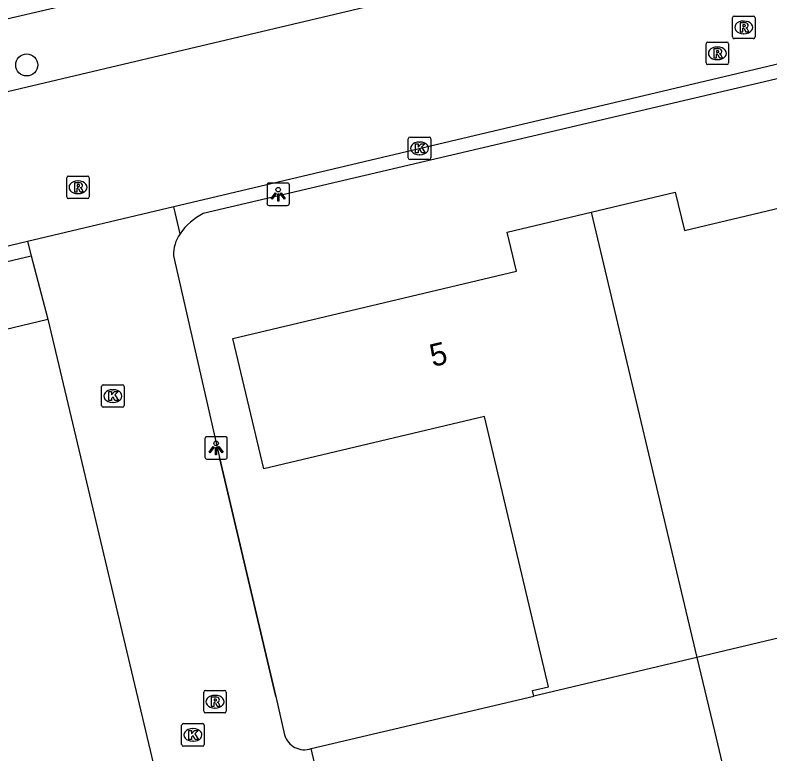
# Model space of a CAD drawing. Extents: x 157663 to 158496, y 379212 to 380934.
# Drawn here: x 158226.68 to 158260.21, y 380749 to 380781.82 of the extents above; entities that cross this region are included whole.
import ezdxf

# ---------------------------------------------------------------- set-up
doc = ezdxf.new("R2010")
doc.units = 0
for name, color, linetype in [('IMGEO_Boom', 7, 'Continuous'), ('IMGEO_Hek', 7, 'Continuous'), ('IMGEO_Kolk', 7, 'Continuous'), ('IMGEO_Lichtpunt', 7, 'Continuous'), ('IMGEO_Pand', 7, 'Continuous'), ('IMGEO_Pand_nummerreeks', 7, 'Continuous'), ('IMGEO_Rijbaan_lokaal_open', 7, 'Continuous'), ('IMGEO_Rioolput', 7, 'Continuous'), ('IMGEO_Voetpad_open', 7, 'Continuous')]:
    doc.layers.add(name, color=color, linetype=linetype)

msp = doc.modelspace()

# ---------------------------------------------------------------- linework, layer by layer
at = {"layer": 'IMGEO_Boom'}
msp.add_circle((158227.196, 380779.603), 0.489, dxfattribs=at)
at = {"layer": 'IMGEO_Hek'}
msp.add_lwpolyline([(158238.266, 380751.545), (158235.767, 380762.161)], dxfattribs=at)
at = {"layer": 'IMGEO_Kolk'}
for p, q in [((158244.15, 380775.471), (158244.15, 380776.323)), ((158244.225, 380776.397), (158245.077, 380776.397)), ((158245.151, 380776.323), (158245.151, 380775.471)), ((158244.638, 380776.177), (158244.663, 380776.177)), ((158244.661, 380775.617), (158244.636, 380775.617)), ((158245.077, 380775.397), (158244.225, 380775.397)), ((158230.524, 380764.469), (158230.524, 380765.321)), ((158230.599, 380765.395), (158231.451, 380765.395)), ((158231.012, 380765.175), (158231.037, 380765.175)), ((158231.525, 380765.321), (158231.525, 380764.469)), ((158231.035, 380764.615), (158231.01, 380764.615)), ((158231.451, 380764.395), (158230.599, 380764.395)), ((158234.081, 380749.415), (158234.081, 380750.267)), ((158234.156, 380750.341), (158235.008, 380750.341)), ((158234.569, 380750.121), (158234.594, 380750.121)), ((158235.082, 380750.267), (158235.082, 380749.415)), ((158234.592, 380749.561), (158234.567, 380749.561)), ((158235.008, 380749.341), (158234.156, 380749.341))]:
    msp.add_line(p, q, dxfattribs=at)
for points in [[(158244.15, 380775.471), (158244.15, 380776.323)], [(158244.225, 380776.397), (158245.077, 380776.397)], [(158245.151, 380776.323), (158245.151, 380775.471)], [(158244.471, 380776.097), (158244.594, 380776.097), (158244.594, 380775.946), (158244.724, 380776.097), (158244.888, 380776.097), (158244.742, 380775.946), (158244.895, 380775.697), (158244.743, 380775.697), (158244.658, 380775.861), (158244.594, 380775.794), (158244.594, 380775.697), (158244.471, 380775.697), (158244.471, 380776.097)], [(158245.077, 380775.397), (158244.225, 380775.397)], [(158230.524, 380764.469), (158230.524, 380765.321)], [(158230.599, 380765.395), (158231.451, 380765.395)], [(158231.525, 380765.321), (158231.525, 380764.469)], [(158230.845, 380765.095), (158230.968, 380765.095), (158230.968, 380764.944), (158231.098, 380765.095), (158231.262, 380765.095), (158231.116, 380764.944), (158231.269, 380764.695), (158231.117, 380764.695), (158231.032, 380764.859), (158230.968, 380764.792), (158230.968, 380764.695), (158230.845, 380764.695), (158230.845, 380765.095)], [(158231.451, 380764.395), (158230.599, 380764.395)], [(158234.081, 380749.415), (158234.081, 380750.267)], [(158234.156, 380750.341), (158235.008, 380750.341)], [(158235.082, 380750.267), (158235.082, 380749.415)], [(158234.402, 380750.041), (158234.525, 380750.041), (158234.525, 380749.89), (158234.655, 380750.041), (158234.819, 380750.041), (158234.673, 380749.89), (158234.826, 380749.641), (158234.674, 380749.641), (158234.589, 380749.805), (158234.525, 380749.738), (158234.525, 380749.641), (158234.402, 380749.641), (158234.402, 380750.041)], [(158235.008, 380749.341), (158234.156, 380749.341)]]:
    msp.add_lwpolyline(points, dxfattribs=at)
for centre, start, end in [((158244.227, 380776.321), 91.552, 178.448), ((158244.227, 380776.321), 91.552, 178.448), ((158245.075, 380776.321), 1.552, 88.448), ((158245.075, 380776.321), 1.552, 88.448), ((158244.227, 380775.473), 181.552, 268.448), ((158244.227, 380775.473), 181.552, 268.448), ((158245.075, 380775.473), 271.552, 358.448), ((158245.075, 380775.473), 271.552, 358.448), ((158230.601, 380765.319), 91.552, 178.448), ((158230.601, 380765.319), 91.552, 178.448), ((158231.449, 380765.319), 1.552, 88.448), ((158231.449, 380765.319), 1.552, 88.448), ((158230.601, 380764.471), 181.552, 268.448), ((158230.601, 380764.471), 181.552, 268.448), ((158231.449, 380764.471), 271.552, 358.448), ((158231.449, 380764.471), 271.552, 358.448), ((158234.158, 380750.265), 91.552, 178.448), ((158234.158, 380750.265), 91.552, 178.448), ((158235.006, 380750.265), 1.552, 88.448), ((158235.006, 380750.265), 1.552, 88.448), ((158234.158, 380749.417), 181.552, 268.448), ((158234.158, 380749.417), 181.552, 268.448), ((158235.006, 380749.417), 271.552, 358.448), ((158235.006, 380749.417), 271.552, 358.448)]:
    msp.add_arc(centre, 0.0765, start, end, dxfattribs=at)
for centre, major_axis, ratio, start_param, end_param in [((158244.637, 380775.897), (-0.387, 0.002), 0.722429, 4.712389, 7.853982), ((158244.662, 380775.897), (-0.39, 0.002), 0.717154, 1.570796, 4.712389), ((158231.011, 380764.895), (-0.387, 0.002), 0.722429, 4.712389, 7.853982), ((158231.036, 380764.895), (-0.39, 0.002), 0.717154, 1.570796, 4.712389), ((158234.568, 380749.841), (-0.387, 0.002), 0.722429, 4.712389, 7.853982), ((158234.593, 380749.841), (-0.39, 0.002), 0.717154, 1.570796, 4.712389)]:
    msp.add_ellipse(centre, major_axis=major_axis, ratio=ratio, start_param=start_param, end_param=end_param, dxfattribs=at)
at = {"layer": 'IMGEO_Lichtpunt'}
for p, q in [((158237.872, 380774.264), (158237.872, 380773.457)), ((158237.872, 380774.264), (158237.872, 380773.457)), ((158238.774, 380774.359), (158237.966, 380774.359)), ((158238.774, 380774.359), (158237.966, 380774.359)), ((158238.868, 380773.457), (158238.868, 380774.264)), ((158238.868, 380773.457), (158238.868, 380774.264)), ((158237.966, 380773.363), (158238.774, 380773.363)), ((158237.966, 380773.363), (158238.774, 380773.363)), ((158235.112, 380762.994), (158235.112, 380762.187)), ((158235.112, 380762.994), (158235.112, 380762.187)), ((158236.014, 380763.089), (158235.206, 380763.089)), ((158236.014, 380763.089), (158235.206, 380763.089)), ((158236.108, 380762.187), (158236.108, 380762.994)), ((158236.108, 380762.187), (158236.108, 380762.994)), ((158235.206, 380762.093), (158236.014, 380762.093)), ((158235.206, 380762.093), (158236.014, 380762.093))]:
    msp.add_line(p, q, dxfattribs=at)
for points in [[(158238.246, 380773.928), (158238.285, 380773.9), (158238.097, 380773.638), (158238.059, 380773.665), (158238.246, 380773.928)], [(158238.348, 380773.88), (158238.395, 380773.88), (158238.395, 380773.558), (158238.348, 380773.558), (158238.348, 380773.88)], [(158238.458, 380773.9), (158238.496, 380773.927), (158238.683, 380773.665), (158238.644, 380773.637), (158238.458, 380773.9)], [(158235.486, 380762.658), (158235.525, 380762.63), (158235.337, 380762.368), (158235.299, 380762.395), (158235.486, 380762.658)], [(158235.588, 380762.61), (158235.635, 380762.61), (158235.635, 380762.288), (158235.588, 380762.288), (158235.588, 380762.61)], [(158235.698, 380762.63), (158235.736, 380762.657), (158235.923, 380762.395), (158235.884, 380762.367), (158235.698, 380762.63)]]:
    msp.add_lwpolyline(points, dxfattribs=at)
for centre in [(158238.371, 380774.062), (158235.611, 380762.792)]:
    msp.add_circle(centre, 0.0994, dxfattribs=at)
for centre, start, end in [((158237.966, 380774.264), 90, 180), ((158237.966, 380774.264), 90, 180), ((158238.774, 380774.264), 0, 90), ((158238.774, 380774.264), 0, 90), ((158237.966, 380773.457), 180, 270), ((158237.966, 380773.457), 180, 270), ((158238.774, 380773.457), 270, 0), ((158238.774, 380773.457), 270, 360), ((158235.206, 380762.994), 90, 180), ((158235.206, 380762.994), 90, 180), ((158236.014, 380762.994), 0, 90), ((158236.014, 380762.994), 0, 90), ((158235.206, 380762.187), 180, 270), ((158235.206, 380762.187), 180, 270), ((158236.014, 380762.187), 270, 0), ((158236.014, 380762.187), 270, 360)]:
    msp.add_arc(centre, 0.0946, start, end, dxfattribs=at)
at = {"layer": 'IMGEO_Pand'}
for points in [[(158252.277, 380773.061), (158256.011, 380773.946), (158256.412, 380772.254), (158268.997, 380775.237), (158270.384, 380769.385), (158260.627, 380767.072), (158263.461, 380755.114), (158264.242, 380755.299), (158264.306, 380755.031)], [(158249.719, 380751.564), (158249.66, 380751.811), (158250.379, 380751.982), (158247.533, 380763.989), (158237.729, 380761.666), (158236.358, 380767.451), (158248.958, 380770.437), (158248.545, 380772.177), (158252.277, 380773.061)], [(158252.277, 380773.061), (158256.966, 380753.286)], [(158211.928, 380762.65), (158224.702, 380765.678), (158224.294, 380767.398), (158228.136, 380768.308)], [(158228.136, 380768.308), (158233.019, 380747.709)], [(158264.306, 380755.031), (158256.966, 380753.286)], [(158256.966, 380753.286), (158249.719, 380751.564)], [(158256.966, 380753.286), (158257.745, 380750), (158258.559, 380746.568)], [(158239.831, 380749.23), (158249.719, 380751.564)], [(158240.714, 380745.496), (158239.831, 380749.23)]]:
    msp.add_lwpolyline(points, dxfattribs=at)
at = {"layer": 'IMGEO_Rijbaan_lokaal_open'}
for points in [[(158259.536, 380787.359), (158255.678, 380786.452), (158255.935, 380785.414), (158223.948, 380777.852), (158220.271, 380776.983), (158195.501, 380771.154), (158191.823, 380770.281), (158179.865, 380767.493)], [(158266.7, 380781.088), (158254.357, 380778.173), (158248.445, 380776.778), (158233.729, 380773.304)], [(158233.729, 380773.304), (158227.228, 380771.756)], [(158234.013, 380772.103), (158233.729, 380773.304)], [(158227.228, 380771.756), (158224.132, 380771.019), (158210.582, 380767.794), (158206.903, 380766.947), (158194.781, 380764.047), (158191.095, 380763.183), (158181.411, 380760.862)], [(158227.228, 380771.756), (158227.395, 380771.122)], [(158227.395, 380771.122), (158228.136, 380768.308)], [(158233.722, 380771.124), (158235.767, 380762.161), (158238.266, 380751.545), (158238.652, 380749.844)]]:
    msp.add_lwpolyline(points, dxfattribs=at)
for centre, radius, start, end in [((158235.295, 380771.189), 1.575, 144.5231, 182.3686), ((158239.535, 380750.1), 0.919, 196.1811, 288.7997)]:
    msp.add_arc(centre, radius, start, end, dxfattribs=at)
at = {"layer": 'IMGEO_Rioolput'}
for p, q in [((158258.55, 380780.846), (158258.55, 380781.698)), ((158258.625, 380781.772), (158259.477, 380781.772)), ((158259.551, 380781.698), (158259.551, 380780.846)), ((158259.038, 380781.552), (158259.063, 380781.552)), ((158259.061, 380780.992), (158259.036, 380780.992)), ((158257.453, 380780.619), (158258.305, 380780.619)), ((158259.477, 380780.772), (158258.625, 380780.772)), ((158257.378, 380779.693), (158257.378, 380780.545)), ((158257.866, 380780.399), (158257.891, 380780.399)), ((158258.379, 380780.545), (158258.379, 380779.693)), ((158258.305, 380779.619), (158257.453, 380779.619)), ((158257.889, 380779.839), (158257.864, 380779.839)), ((158228.977, 380773.743), (158228.977, 380774.595)), ((158229.052, 380774.669), (158229.904, 380774.669)), ((158229.978, 380774.595), (158229.978, 380773.743)), ((158229.465, 380774.449), (158229.49, 380774.449)), ((158229.488, 380773.889), (158229.463, 380773.889)), ((158229.904, 380773.669), (158229.052, 380773.669)), ((158235.061, 380750.889), (158235.061, 380751.741)), ((158235.136, 380751.815), (158235.988, 380751.815)), ((158236.062, 380751.741), (158236.062, 380750.889)), ((158235.549, 380751.595), (158235.574, 380751.595)), ((158235.988, 380750.815), (158235.136, 380750.815)), ((158235.572, 380751.035), (158235.547, 380751.035))]:
    msp.add_line(p, q, dxfattribs=at)
for points in [[(158258.55, 380780.846), (158258.55, 380781.698)], [(158258.625, 380781.772), (158259.477, 380781.772)], [(158259.551, 380781.698), (158259.551, 380780.846)], [(158259.139, 380781.47), (158258.887, 380781.472), (158258.887, 380781.072)], [(158259.065, 380781.391), (158259.011, 380781.391), (158259.011, 380781.31)], [(158259.011, 380781.31), (158259.063, 380781.31)], [(158258.887, 380781.072), (158259.011, 380781.072), (158259.011, 380781.234), (158259.022, 380781.234)], [(158259.069, 380781.205), (158259.14, 380781.072), (158259.28, 380781.072), (158259.215, 380781.198)], [(158257.453, 380780.619), (158258.305, 380780.619)], [(158259.477, 380780.772), (158258.625, 380780.772)], [(158257.378, 380779.693), (158257.378, 380780.545)], [(158257.967, 380780.317), (158257.715, 380780.319), (158257.715, 380779.919)], [(158258.379, 380780.545), (158258.379, 380779.693)], [(158257.715, 380779.919), (158257.839, 380779.919), (158257.839, 380780.081), (158257.85, 380780.081)], [(158257.893, 380780.238), (158257.839, 380780.238), (158257.839, 380780.157)], [(158257.839, 380780.157), (158257.891, 380780.157)], [(158257.897, 380780.052), (158257.968, 380779.919), (158258.108, 380779.919), (158258.043, 380780.045)], [(158258.305, 380779.619), (158257.453, 380779.619)], [(158228.977, 380773.743), (158228.977, 380774.595)], [(158229.052, 380774.669), (158229.904, 380774.669)], [(158229.978, 380774.595), (158229.978, 380773.743)], [(158229.566, 380774.367), (158229.314, 380774.369), (158229.314, 380773.969)], [(158229.492, 380774.288), (158229.438, 380774.288), (158229.438, 380774.207)], [(158229.438, 380774.207), (158229.49, 380774.207)], [(158229.314, 380773.969), (158229.438, 380773.969), (158229.438, 380774.131), (158229.449, 380774.131)], [(158229.496, 380774.102), (158229.567, 380773.969), (158229.707, 380773.969), (158229.642, 380774.095)], [(158229.904, 380773.669), (158229.052, 380773.669)], [(158235.061, 380750.889), (158235.061, 380751.741)], [(158235.136, 380751.815), (158235.988, 380751.815)], [(158236.062, 380751.741), (158236.062, 380750.889)], [(158235.65, 380751.513), (158235.398, 380751.515), (158235.398, 380751.115)], [(158235.576, 380751.434), (158235.522, 380751.434), (158235.522, 380751.353)], [(158235.398, 380751.115), (158235.522, 380751.115), (158235.522, 380751.277), (158235.533, 380751.277)], [(158235.522, 380751.353), (158235.574, 380751.353)], [(158235.58, 380751.248), (158235.651, 380751.115), (158235.791, 380751.115), (158235.726, 380751.241)], [(158235.988, 380750.815), (158235.136, 380750.815)]]:
    msp.add_lwpolyline(points, dxfattribs=at)
for centre, radius, start, end in [((158258.627, 380781.696), 0.0765, 91.552, 178.448), ((158258.627, 380781.696), 0.0765, 91.552, 178.448), ((158259.475, 380781.696), 0.0765, 1.552, 88.448), ((158259.475, 380781.696), 0.0765, 1.552, 88.448), ((158259.047, 380781.499), 0.19, 274.7715, 282.9687), ((158259.071, 380781.295), 0.0964, 77.0061, 93.1865), ((158259.085, 380781.352), 0.0378, 276.6634, 79.6772), ((158259.138, 380781.36), 0.109, 350.3612, 89.416), ((158259.136, 380781.36), 0.112, 277.5842, 350.9817), ((158259.12, 380781.145), 0.108, 29.5134, 73.7905), ((158259.021, 380781.181), 0.0533, 26.0293, 88.6989), ((158257.455, 380780.543), 0.0765, 91.552, 178.448), ((158257.455, 380780.543), 0.0765, 91.552, 178.448), ((158258.303, 380780.543), 0.0765, 1.552, 88.448), ((158258.303, 380780.543), 0.0765, 1.552, 88.448), ((158258.627, 380780.848), 0.0765, 181.552, 268.448), ((158258.627, 380780.848), 0.0765, 181.552, 268.448), ((158259.475, 380780.848), 0.0765, 271.552, 358.448), ((158259.475, 380780.848), 0.0765, 271.552, 358.448), ((158257.966, 380780.207), 0.109, 350.3612, 89.416), ((158257.849, 380780.028), 0.0533, 26.0293, 88.6989), ((158257.875, 380780.346), 0.19, 274.7715, 282.9687), ((158257.899, 380780.142), 0.0964, 77.0061, 93.1865), ((158257.913, 380780.199), 0.0378, 276.6634, 79.6772), ((158257.964, 380780.207), 0.112, 277.5842, 350.9817), ((158257.948, 380779.992), 0.108, 29.5134, 73.7905), ((158257.455, 380779.695), 0.0765, 181.552, 268.448), ((158257.455, 380779.695), 0.0765, 181.552, 268.448), ((158258.303, 380779.695), 0.0765, 271.552, 358.448), ((158258.303, 380779.695), 0.0765, 271.552, 358.448), ((158229.054, 380774.593), 0.0765, 91.552, 178.448), ((158229.054, 380774.593), 0.0765, 91.552, 178.448), ((158229.902, 380774.593), 0.0765, 1.552, 88.448), ((158229.902, 380774.593), 0.0765, 1.552, 88.448), ((158229.474, 380774.396), 0.19, 274.7715, 282.9687), ((158229.498, 380774.192), 0.0964, 77.0061, 93.1865), ((158229.512, 380774.249), 0.0378, 276.6634, 79.6772), ((158229.565, 380774.257), 0.109, 350.3612, 89.416), ((158229.563, 380774.257), 0.112, 277.5842, 350.9817), ((158229.448, 380774.078), 0.0533, 26.0293, 88.6989), ((158229.547, 380774.042), 0.108, 29.5134, 73.7905), ((158229.054, 380773.745), 0.0765, 181.552, 268.448), ((158229.054, 380773.745), 0.0765, 181.552, 268.448), ((158229.902, 380773.745), 0.0765, 271.552, 358.448), ((158229.902, 380773.745), 0.0765, 271.552, 358.448), ((158235.138, 380751.739), 0.0765, 91.552, 178.448), ((158235.138, 380751.739), 0.0765, 91.552, 178.448), ((158235.986, 380751.739), 0.0765, 1.552, 88.448), ((158235.986, 380751.739), 0.0765, 1.552, 88.448), ((158235.582, 380751.338), 0.0964, 77.0061, 93.1865), ((158235.596, 380751.395), 0.0378, 276.6634, 79.6772), ((158235.649, 380751.403), 0.109, 350.3612, 89.416), ((158235.532, 380751.224), 0.0533, 26.0293, 88.6989), ((158235.558, 380751.542), 0.19, 274.7715, 282.9687), ((158235.647, 380751.403), 0.112, 277.5842, 350.9817), ((158235.631, 380751.188), 0.108, 29.5134, 73.7905), ((158235.138, 380750.891), 0.0765, 181.552, 268.448), ((158235.138, 380750.891), 0.0765, 181.552, 268.448), ((158235.986, 380750.891), 0.0765, 271.552, 358.448), ((158235.986, 380750.891), 0.0765, 271.552, 358.448)]:
    msp.add_arc(centre, radius, start, end, dxfattribs=at)
for centre, major_axis, ratio, start_param, end_param in [((158259.037, 380781.272), (-0.387, 0.002), 0.722429, 4.712389, 7.853982), ((158259.062, 380781.272), (-0.39, 0.002), 0.717154, 1.570796, 4.712389), ((158257.865, 380780.119), (-0.387, 0.002), 0.722429, 4.712389, 7.853982), ((158257.89, 380780.119), (-0.39, 0.002), 0.717154, 1.570796, 4.712389), ((158229.464, 380774.169), (-0.387, 0.002), 0.722429, 4.712389, 7.853982), ((158229.489, 380774.169), (-0.39, 0.002), 0.717154, 1.570796, 4.712389), ((158235.548, 380751.315), (-0.387, 0.002), 0.722429, 4.712389, 7.853982), ((158235.573, 380751.315), (-0.39, 0.002), 0.717154, 1.570796, 4.712389)]:
    msp.add_ellipse(centre, major_axis=major_axis, ratio=ratio, start_param=start_param, end_param=end_param, dxfattribs=at)
at = {"layer": 'IMGEO_Voetpad_open'}
for points in [[(158225.024, 380781.358), (158229.504, 380782.395), (158241.023, 380785.136), (158254.914, 380788.414)], [(158266.774, 380780.599), (158265.52, 380780.163), (158235.037, 380772.999)], [(158181.671, 380760.32), (158227.395, 380771.122)]]:
    msp.add_lwpolyline(points, dxfattribs=at)
msp.add_arc((158236.216, 380770.619), 2.656, 116.3434, 146.0284, dxfattribs=at)

# ---------------------------------------------------------------- texts
at = {"layer": 'IMGEO_Pand_nummerreeks'}
msp.add_text('5', height=1, rotation=13.3322, dxfattribs=at).set_placement((158245.234, 380766.184))

doc.saveas('drawing.dxf')
